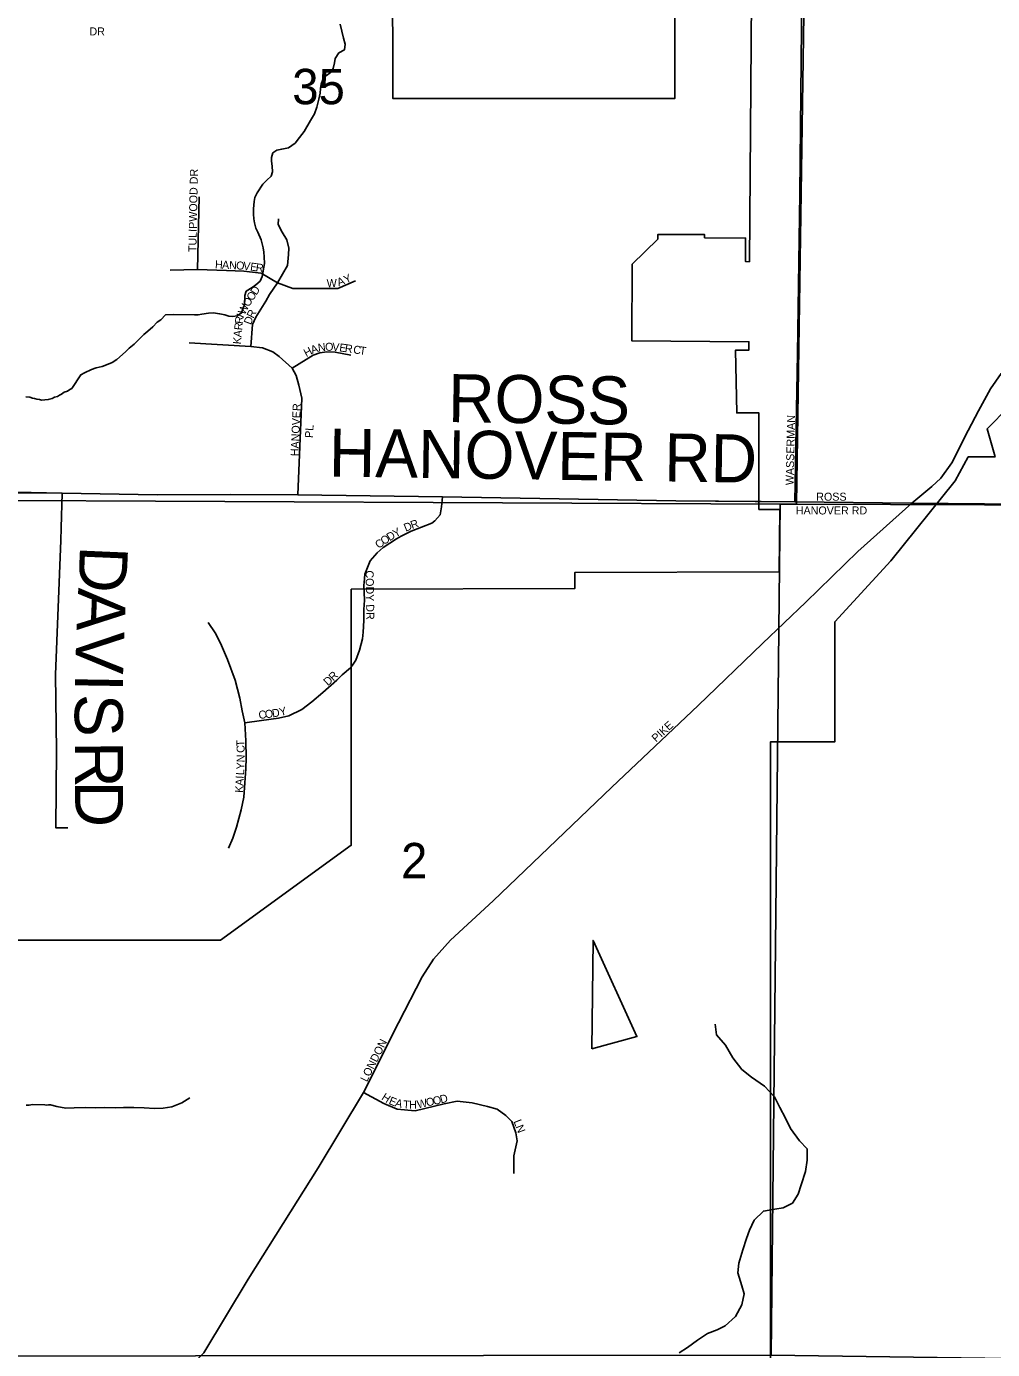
# Model space of a CAD drawing. Extents: x 1310247 to 1552180, y 377264 to 706493.
# Drawn here: x 1367792 to 1373828, y 508475 to 516741 of the extents above; entities that cross this region are included whole.
import ezdxf

# ---------------------------------------------------------------- set-up
doc = ezdxf.new("R2010")
doc.units = 0
for name, color, linetype in [('GM_X_City_Street', 7, 'Continuous'), ('GM_X_City_Street_Text', 7, 'Continuous'), ('GM_X_Corporation', 7, 'Continuous'), ('GM_X_County_Road', 7, 'Continuous'), ('GM_X_County_Road_Text', 7, 'Continuous'), ('GM_X_Minor_River', 7, 'Continuous'), ('GM_X_Section', 7, 'Continuous'), ('GM_X_Section_Text', 7, 'Continuous'), ('GM_X_Township', 7, 'Continuous'), ('GM_X_Township_Road', 7, 'Continuous'), ('GM_X_Township_Road_Text', 7, 'Continuous'), ('GM_X_Township_Subdivision', 7, 'Continuous'), ('GM_X_Township_Subdivision_Text', 7, 'Continuous')]:
    doc.layers.add(name, color=color, linetype=linetype)

msp = doc.modelspace()

# ---------------------------------------------------------------- linework, layer by layer
at = {"layer": 'GM_X_City_Street'}
for points in [[(1372591.9, 513770.6), (1372609.9, 514695.1), (1372623.6, 515697.5), (1372638.8, 517147.2), (1372652.3, 517874.4), (1372653.4, 517931.8)], [(1373324, 513763.4), (1373324, 513763.4), (1373447.9, 513866), (1373505.3, 513918.7), (1373573.2, 514014.7), (1373676.2, 514216.1), (1373740.6, 514339), (1373815.6, 514477.2), (1373882.3, 514573.2), (1373990, 514669.2), (1374115.3, 514733.6), (1374461.9, 514868.2), (1374842.4, 515011), (1375107, 515087.2), (1375406.7, 515143.4), (1375837.5, 515206.6), (1376336.3, 515272.1), (1377335.6, 515331.2)], [(1368229.7, 507813.1), (1368314, 507854.6), (1368380.3, 507915.4), (1368530.1, 508073.2), (1368900, 508454.4), (1369178, 508914), (1369613.8, 509610.7), (1369897.4, 510081.6), (1370117.6, 510516.1), (1370263.9, 510804.4), (1370335.4, 510914.4), (1370442.1, 511033.6), (1370707.6, 511278.7), (1371448.5, 511989), (1371989.8, 512499.6), (1372391.5, 512886.5), (1372660.4, 513144.1), (1372986.1, 513461.8), (1373324, 513763.4)], [(1372381.4, 513772.7), (1372591.9, 513770.6), (1373324, 513763.4)], [(1369828.4, 512751.5), (1369849, 512781.8), (1369872.7, 512845.4), (1369891.7, 512914.5), (1369896.3, 512957.2), (1369899.9, 513030), (1369899, 513099.1), (1369904.5, 513157.3), (1369900.8, 513251.8), (1369902, 513264.1)], [(1369897.4, 510081.6), (1370025.6, 510011.2), (1370107.3, 509977.2), (1370219.7, 509967), (1370401.2, 510009), (1370482.9, 510025.9), (1370577.1, 510015.7), (1370672.4, 509994.2), (1370732.6, 509976), (1370787, 509936.3), (1370824.5, 509898.9), (1370850.6, 509829.7), (1370857.4, 509779.7), (1370837, 509684.4), (1370837, 509574.3)]]:
    msp.add_lwpolyline(points, dxfattribs=at)
at = {"layer": 'GM_X_Corporation'}
for points in [[(1371843.1, 517190.3), (1371843, 516290.4), (1370081.3, 516290.4), (1370075.8, 518990.1)], [(1367254.1, 511033.6), (1369004, 511033.5), (1369821.5, 511625.5), (1369821.6, 513225.3), (1371219.1, 513229.8), (1371219.1, 513329.8), (1372494.1, 513334), (1372499.3, 513723.1), (1372368.7, 513723.3), (1372368.2, 514326.8), (1372229.8, 514326.7), (1372221, 514718.3), (1372305, 514718.4), (1372305.4, 514771.7), (1371573.5, 514777.9), (1371577, 515255.5), (1371737.1, 515412.4), (1371737.3, 515442.4), (1372029.3, 515440.6), (1372029.2, 515420.6), (1372284.7, 515418.9), (1372284.9, 515271.9), (1372309.1, 515271.4), (1372323.2, 517190.3)], [(1374065.4, 514503.1), (1373793.5, 514226.9), (1373843.4, 514051.9), (1373676.5, 514051.9), (1373593.4, 513902), (1373193.4, 513402), (1372841.9, 513020.9), (1372841.8, 512270.9), (1372440.3, 512271), (1372439.9, 508371.4)]]:
    msp.add_lwpolyline(points, dxfattribs=at)
msp.add_lwpolyline([(1371325, 510354), (1371605.7, 510430.6), (1371332.7, 511031)], close=True, dxfattribs=at)
at = {"layer": 'GM_X_County_Road'}
msp.add_lwpolyline([(1362057.3, 513932.8), (1362270.7, 513928.4), (1362646.3, 513918.5), (1363438.8, 513903.8), (1364165.6, 513886.6), (1364390.2, 513887.1), (1365244, 513865.5), (1366156.7, 513853.8), (1367140, 513844.9), (1368014.4, 513825.3), (1368609.6, 513814.9), (1369066.7, 513817.2), (1369488, 513814.9), (1370392.5, 513802.6), (1371848.8, 513777.9), (1372381.4, 513772.7)], dxfattribs=at)
at = {"layer": 'GM_X_Minor_River'}
for points in [[(1368074.9, 514478.8), (1368131, 514565), (1368155.3, 514576.3), (1368197.9, 514597.2), (1368228.2, 514608.5), (1368264.5, 514617.6), (1368292.8, 514626.8), (1368327.2, 514642), (1368357.8, 514661.2), (1368411, 514707.9), (1368433.6, 514731.3), (1368464.3, 514756.5), (1368486.8, 514777.9), (1368525.9, 514817), (1368550.4, 514838.3), (1368581.1, 514865.5), (1368607.8, 514892.9), (1368632.3, 514908.3), (1368661.1, 514939.5), (1368711.2, 514942.3), (1368841.4, 514939), (1368865.5, 514940.3), (1368887.6, 514943.8), (1368929.9, 514950.7), (1368958, 514952), (1368999.9, 514944.9), (1369031.9, 514940.1), (1369055.7, 514931.5), (1369081.7, 514928.9), (1369107.8, 514932.2), (1369136.3, 514951.5), (1369153.7, 515005), (1369156.5, 515039), (1369157, 515061), (1369165.6, 515086.8), (1369202.3, 515109.8), (1369224.7, 515127.2), (1369251.4, 515150.6), (1369264, 515178.3), (1369280, 515259.9), (1369277, 515302), (1369275.8, 515332), (1369270.4, 515358.1), (1369257.6, 515408.5), (1369238.7, 515456.9), (1369225.2, 515481.3), (1369216, 515513.5), (1369212.6, 515539.6), (1369211.3, 515567.6), (1369210.1, 515601.7), (1369215.2, 515647.5), (1369219.8, 515673.4), (1369234.5, 515701.1), (1369269.9, 515756.2), (1369294.6, 515781.5), (1369321.2, 515804.9), (1369329.9, 515832.7), (1369326.7, 515868.7), (1369323.5, 515898.8), (1369324, 515922.8), (1369330.7, 515950.6), (1369357.2, 515968), (1369387.4, 515975.2), (1369429.7, 515982.1), (1369470.5, 516011.1), (1369497.4, 516046.4), (1369526.4, 516085.7), (1369566.1, 516152.7), (1369591.1, 516196.1), (1369606.2, 516237.7), (1369619.4, 516287.4), (1369626.3, 516325.2), (1369629, 516353.1), (1369633.7, 516381), (1369644.4, 516410.7), (1369667, 516434.2), (1369689.5, 516451.6), (1369708.2, 516479.1), (1369717, 516512.9), (1369721.7, 516540.8), (1369744.6, 516576.2), (1369779.1, 516595.3), (1369784, 516631.2), (1369772.8, 516667.5), (1369752.9, 516756)], [(1367788.6, 514427.8), (1367812.6, 514425.2), (1367830.6, 514418.7), (1367842.6, 514416.4), (1367856.5, 514412), (1367874.5, 514409.6), (1367886.5, 514407.3), (1367906.6, 514408.8), (1367928.8, 514410.2), (1367953, 514417.7), (1367967.3, 514425.3), (1367985.4, 514428.9), (1367999.6, 514436.6), (1368011.9, 514444.3), (1368028.2, 514455.9), (1368048.5, 514463.4), (1368062.7, 514473.1), (1368074.9, 514478.8)], [(1371870.2, 508454.2), (1371921.3, 508488.7), (1371984.8, 508532.9), (1372046.2, 508575), (1372106.9, 508597.2), (1372157.8, 508623.7), (1372221.7, 508681.8), (1372262, 508754.8), (1372276.1, 508822.5), (1372261.7, 508873), (1372236.2, 508954), (1372242.1, 509014), (1372266.8, 509097.4), (1372291, 509168.8), (1372308.7, 509220.4), (1372338.7, 509283.6), (1372396.5, 509339.9), (1372467, 509351.7), (1372519.3, 509360.1), (1372578.3, 509390.4), (1372614, 509445.4), (1372631.9, 509505), (1372658.5, 509586.3), (1372670.8, 509658.1), (1372669, 509728.3), (1372622.6, 509779.9), (1372564.9, 509855.8), (1372534.9, 509920.9), (1372498.9, 509986.2), (1372465, 510053.4), (1372403, 510119.5), (1372322.7, 510176.1), (1372262.2, 510224.1), (1372204.4, 510298), (1372158.8, 510375.6), (1372102.8, 510441.5), (1372094.9, 510507.9)], [(1367942.9, 510003.2), (1367982.8, 509992.6), (1368038.5, 509982.8), (1368090.7, 509985.2), (1368162.8, 509987), (1368222.8, 509985.1), (1368276.9, 509987.4), (1368346.9, 509985.3), (1368399, 509987.6), (1368463.1, 509987.7), (1368527.1, 509985.7), (1368593, 509981.6), (1368647.2, 509983.9), (1368699.5, 509992.3), (1368762.3, 510016.4), (1368813.3, 510046.9)], [(1367942.9, 510003.2), (1367930.8, 510003.5), (1367918.7, 510001.8), (1367906.7, 510004.1), (1367830.5, 510006), (1367808.3, 510002.5), (1367790.2, 510001)]]:
    msp.add_lwpolyline(points, dxfattribs=at)
at = {"layer": 'GM_X_Section'}
for points in [[(1367354.2, 519112.6), (1372681.9, 519037.1), (1372603.2, 513756.4), (1372501.2, 513756.8), (1367295, 513781.4)], [(1377986.5, 518961.9), (1377885.2, 513737.8), (1372603.2, 513756.4), (1372681.9, 519037.1)], [(1367171.1, 513784.4), (1367295, 513781.4), (1372501.2, 513756.8), (1372445.8, 508439.6), (1367049.5, 508432.7)], [(1372603.2, 513756.4), (1377885.2, 513737.8), (1377881.8, 513677.9), (1377782.5, 508365.7), (1372445.8, 508439.6), (1372501.2, 513756.8)]]:
    msp.add_lwpolyline(points, close=True, dxfattribs=at)
at = {"layer": 'GM_X_Township'}
for points in [[(1378332.4, 538859.4), (1378275.2, 535861.7), (1378201.9, 532227.3), (1378041.7, 524288.4), (1378033.6, 523829.1), (1378007.2, 522333.5), (1377996, 521702.1), (1377950.4, 519123.5), (1377937.6, 518400), (1377931.3, 518038.9), (1377891.5, 515788.5), (1377883.9, 515362.3), (1377854.8, 513715.5), (1375822.3, 513738.9), (1373324, 513763.4), (1372591.9, 513770.6), (1371848.8, 513777.9), (1370392.5, 513802.6), (1369488, 513814.9), (1369066.7, 513817.2), (1368609.6, 513814.9), (1368014.4, 513825.3), (1364164.5, 513845.1)], [(1364164.5, 513845.1), (1368014.4, 513825.3), (1368609.6, 513814.9), (1369066.7, 513817.2), (1369488, 513814.9), (1370392.5, 513802.6), (1371848.8, 513777.9), (1372591.9, 513770.6), (1373324, 513763.4), (1375822.3, 513738.9), (1377854.8, 513715.5), (1377805.2, 510595.3), (1377766.1, 508131), (1377605.8, 500708.3), (1377593.7, 500080.7), (1377464.5, 500010.5), (1377338.3, 499907)]]:
    msp.add_lwpolyline(points, dxfattribs=at)
at = {"layer": 'GM_X_Township_Road'}
for points in [[(1368014.4, 513825.3), (1368009.7, 513608.8)], [(1368009.7, 513608.8), (1368008, 513530.6), (1367973.3, 512692.2), (1367980.7, 512216.4), (1367975.2, 511735.2), (1368049.9, 511735.2)]]:
    msp.add_lwpolyline(points, dxfattribs=at)
at = {"layer": 'GM_X_Township_Subdivision'}
for points in [[(1368860.5, 515223.4), (1368871.3, 515676)], [(1369195, 514740.8), (1369205.3, 514880), (1369224.4, 514924.7), (1369287, 515025.5), (1369310, 515066.4), (1369359.7, 515139.2), (1369422.3, 515247.7), (1369430, 515316.6), (1369431.1, 515356.8), (1369418.1, 515408), (1369390.7, 515455.1), (1369364.6, 515504.6), (1369366.3, 515538.6)], [(1368690.8, 515218.3), (1368860.5, 515223.4), (1369041.8, 515215.8), (1369150.3, 515213.2), (1369257.6, 515199.2), (1369359.7, 515139.2), (1369456.8, 515104.7), (1369593.4, 515103.4), (1369737.6, 515103.4), (1369848.4, 515151.3)], [(1369488, 513814.9), (1369512.9, 514419.1), (1369494, 514501), (1369476.8, 514560.7), (1369451.7, 514606.8), (1369371.8, 514678.8), (1369331.1, 514708.7), (1369267.8, 514733.2), (1369195, 514740.8), (1368808.2, 514765.1)], [(1369451.7, 514606.8), (1369584.4, 514688.5), (1369625.3, 514702.5), (1369668.7, 514707.6), (1369721, 514706.4), (1369818.1, 514688.5)], [(1369902, 513264.1), (1369907.2, 513319.1), (1369939.9, 513401.8), (1369983.5, 513451.8), (1370019.9, 513486.4), (1370105.1, 513539.9), (1370134.2, 513557.3), (1370196.2, 513588.3), (1370325.6, 513638.2), (1370343.5, 513652.3), (1370376.3, 513690.9), (1370386.2, 513739.7), (1370392.5, 513802.6)], [(1369055.3, 511607.2), (1369082.6, 511670.8), (1369104.4, 511738.1), (1369133.2, 511846.5), (1369149.9, 511925.4), (1369157.2, 512015.4), (1369163.5, 512102.7), (1369165.3, 512171.8), (1369163.5, 512277.2), (1369157.2, 512390.9), (1369139, 512466.3), (1369126.3, 512545.4), (1369095.3, 512656.3), (1369049, 512785.4), (1369005.3, 512888.1), (1368970.8, 512952.7), (1368927.2, 513018.2)], [(1369157.2, 512390.9), (1369260.8, 512405.4), (1369366.3, 512420), (1369431.7, 512434.5), (1369511.7, 512472.7), (1369575.3, 512520.9), (1369643.6, 512580), (1369730.8, 512656.3), (1369765.4, 512690), (1369816.4, 512733.8), (1369828.4, 512751.5)]]:
    msp.add_lwpolyline(points, dxfattribs=at)

# ---------------------------------------------------------------- texts
at = {"layer": 'GM_X_City_Street_Text'}
for s, rotation, p in [('WASSERMAN', 88.71277, (1372585, 513874.7)), ('ROSS', 0.00001, (1372726.4, 513778.3)), ('HANOVER RD', 0.00001, (1372598.8, 513692.3)), ('CODY DR', 270.92349, (1369911, 513342.4)), ('PIKE', 42.3976, (1371725.7, 512266.6)), ('LONDON', 63.43494, (1369919.6, 510143.1)), ('H', 326.73125, (1370005.7, 510039.6)), ('E', 337.91118, (1370051.9, 510010.5)), ('A', 345.43947, (1370091.3, 509995)), ('T', 356.27291, (1370144.1, 509982.3)), ('H', 0.29974, (1370183, 509979.9)), ('W', 11.87915, (1370238, 509981.3)), ('O', 12.14596, (1370294.2, 509993.2)), ('O', 12.13407, (1370337.2, 510002.4)), ('D', 14.66001, (1370382.6, 510012.2)), ('L', 291.6784, (1370834.3, 509900.4)), ('N', 291.12264, (1370847.3, 509867.8))]:
    msp.add_text(s, height=50, rotation=rotation, dxfattribs=at).set_placement(p)
at = {"layer": 'GM_X_County_Road_Text'}
for s, rotation, p in [('ROSS', 359.17308, (1370424.8, 514269.7)), ('HANOVER RD', 359.15842, (1369680.1, 513929.7))]:
    msp.add_text(s, height=300, rotation=rotation, dxfattribs=at).set_placement(p)
at = {"layer": 'GM_X_Section_Text'}
for s, p in [('35', (1369452.8, 516255.2)), ('2', (1370132.6, 511419))]:
    msp.add_text(s, height=221, rotation=0.00001, dxfattribs=at).set_placement(p)
at = {"layer": 'GM_X_Township_Road_Text'}
for s, rotation, p in [('D', 267.52396, (1368127.6, 513499.8)), ('A', 267.52816, (1368116.2, 513236)), ('V', 268.12295, (1368104.7, 512968.8)), ('I', 269.10672, (1368095.9, 512699.4)), ('S', 270.03251, (1368093.9, 512570.9)), ('R', 270.26834, (1368094.5, 512274.7)), ('D', 270.26934, (1368095.6, 512028.3))]:
    msp.add_text(s, height=300, rotation=rotation, dxfattribs=at).set_placement(p)
at = {"layer": 'GM_X_Township_Subdivision_Text'}
for s, rotation, p in [('DR', 0.00001, (1368185.6, 516685.2)), ('TULIPWOOD DR', 88.90833, (1368853.8, 515331.1)), ('H', 357.17934, (1368969.3, 515230.3)), ('A', 357.17814, (1369013.2, 515228.1)), ('N', 357.17934, (1369057.2, 515225.9)), ('O', 356.80714, (1369101, 515223.8)), ('V', 354.10998, (1369144.4, 515221.4)), ('E', 352.63014, (1369187.8, 515216.9)), ('R', 351.54189, (1369222.4, 515212.4)), ('W', 1.88339, (1369668.9, 515111.5)), ('A', 20.89041, (1369743.7, 515116.9)), ('Y', 23.82081, (1369787.4, 515133.7)), ('O', 57.0934, (1369204.7, 515022.1)), ('D', 57.08881, (1369228.6, 515059)), ('W', 62.80706, (1369155.4, 514935.4)), ('O', 57.0934, (1369180.8, 514985.1)), ('R', 83.44727, (1369143.1, 514880.6)), ('I', 65.45924, (1369146.5, 514915.9)), ('D', 69.51045, (1369194.8, 514874.1)), ('R', 62.92455, (1369209.6, 514913.9)), ('A', 84.55577, (1369135.2, 514797.6)), ('R', 84.55275, (1369139.3, 514841.4)), ('K', 84.55577, (1369131, 514753.8)), ('H', 28.0802, (1369540.5, 514674.6)), ('A', 19.35941, (1369577.5, 514694.5)), ('N', 7.78313, (1369616.4, 514708.5)), ('O', 1.22411, (1369658.5, 514714.3)), ('V', 355.47096, (1369701.1, 514715.3)), ('E', 352.27175, (1369744.3, 514711.9)), ('R', 351.68959, (1369779, 514707.2)), ('C', 351.68959, (1369831.3, 514699.5)), ('T', 351.70125, (1369870.5, 514693.8)), ('HANOVER', 87.47369, (1369491.8, 514055.3)), ('PL', 86.42535, (1369581.2, 514169)), ('D', 32.02275, (1370061, 513524)), ('Y', 29.20267, (1370097.8, 513547)), ('D', 22.13017, (1370161.7, 513583.8)), ('R', 20.36277, (1370202.1, 513600.2)), ('C', 39.90585, (1369995.3, 513475.5)), ('O', 33.25361, (1370024.5, 513500)), ('D', 42.45673, (1369675.4, 512618.7)), ('R', 43.485, (1369708.5, 512649)), ('C', 6.74247, (1369245.1, 512414.2)), ('O', 6.73665, (1369284.4, 512418.9)), ('D', 8.61915, (1369329.9, 512424.3)), ('Y', 15.07678, (1369379.4, 512432.2)), ('T', 92.20579, (1369154.7, 512243.2)), ('C', 92.11034, (1369156.1, 512203.6)), ('N', 88.61346, (1369155.5, 512143)), ('L', 86.5977, (1369150.8, 512062.1)), ('Y', 86.59952, (1369152.9, 512097.2)), ('A', 86.60088, (1369146.9, 511996.2)), ('I', 86.59952, (1369149.5, 512040.1)), ('K', 86.59952, (1369144.3, 511952.2))]:
    msp.add_text(s, height=50, rotation=rotation, dxfattribs=at).set_placement(p)

doc.saveas('drawing.dxf')
